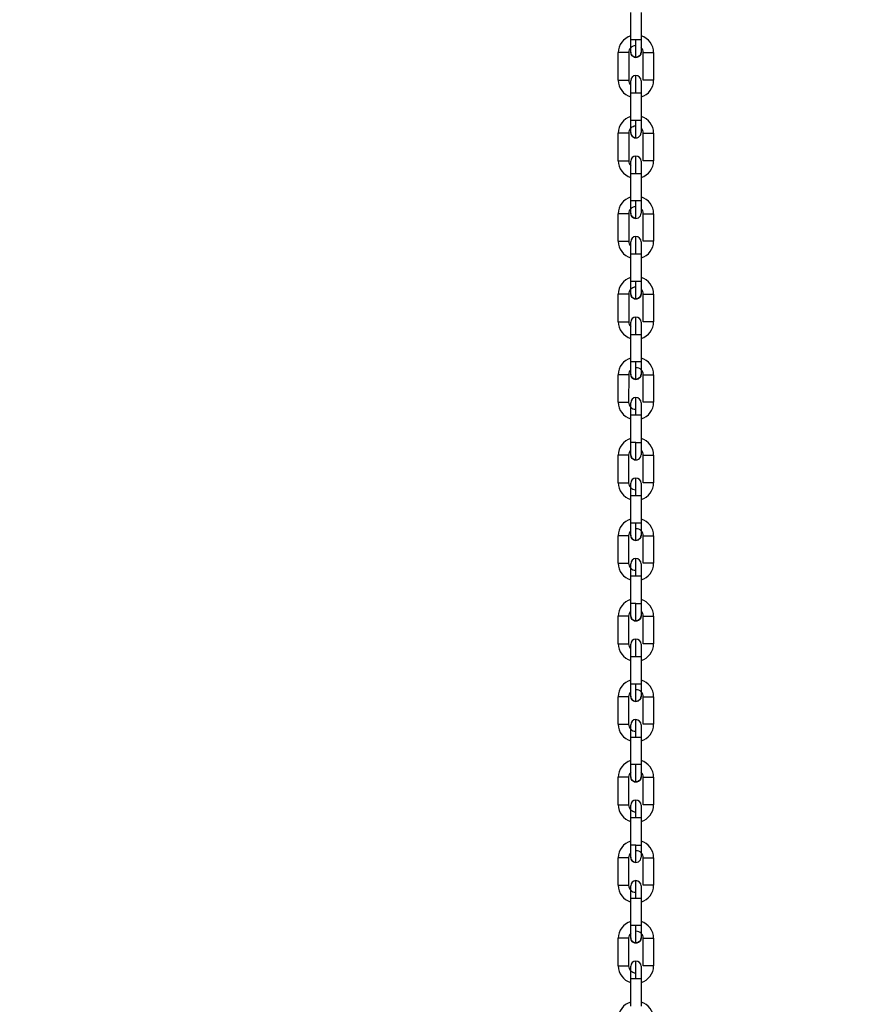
# Model space of a CAD drawing. Header units: inches. Extents: x 170 to 288, y 234 to 248.
# Tile 316 of 480: x 235.067 to 235.489, y 242.242 to 242.74. Entities that reach past the tile are written whole.
import ezdxf

# ---------------------------------------------------------------- set-up
doc = ezdxf.new("R2010")
doc.units = ezdxf.units.IN
doc.header["$LTSCALE"] = 0.25
doc.header["$MEASUREMENT"] = 0
doc.layers.add('ANNOTATIONS', color=1, linetype='Continuous')
doc.layers.add('STANDARD Z GUIDE MOTOR LH', color=7, linetype='Continuous')
doc.styles.add('ARIAL', font='arial.ttf', dxfattribs={"height": 0.09375})
doc.dimstyles.new('STANDARD$0', dxfattribs={"dimtxt": 0.09375, "dimasz": 0.09375, "dimexe": 0.03125, "dimexo": 0.046875, "dimgap": 0.09, "dimtad": 0, "dimtih": 1, "dimtoh": 1, "dimdec": 4, "dimzin": 0, "dimdsep": 46, "dimtxsty": 'ARIAL', "dimcen": 0.09, "dimadec": 0, "dimazin": 0, "dimtfac": 1, "dimtdec": 4, "dimtofl": 0, "dimtmove": 0, "dimatfit": 1, "dimfxl": 1, "dimtolj": 1, "dimtzin": 0, "dimarcsym": 0})

# ---------------------------------------------------------------- blocks, each defined once
blk = doc.blocks.new('*D42')
at = {"layer": 'ANNOTATIONS', "color": 0, "lineweight": -2, "transparency": 16777216}
for p, q in [((234.7269041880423, 244.1437778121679), (236.4418407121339, 244.1437778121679)), ((236.4105907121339, 244.0500278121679), (236.4105907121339, 242.2801168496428)), ((236.4105907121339, 240.2331944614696), (236.4105907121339, 242.0031054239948)), ((235.1331541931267, 240.1394444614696), (236.4418407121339, 240.1394444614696))]:
    blk.add_line(p, q, dxfattribs=at)
at = {"layer": 'ANNOTATIONS', "color": 0, "transparency": 16777216}
for points in [[(236.3949657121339, 244.0500278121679), (236.4262157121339, 244.0500278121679), (236.4105907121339, 244.1437778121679)], [(236.3949657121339, 240.2331944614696), (236.4262157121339, 240.2331944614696), (236.4105907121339, 240.1394444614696)]]:
    blk.add_solid(points, dxfattribs=at)
at = {"layer": 'defpoints', "color": 0, "transparency": 16777216}
for p in [(234.6800291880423, 244.1437778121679), (236.4105907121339, 244.1437778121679), (235.0862791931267, 240.1394444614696)]:
    blk.add_point(p, dxfattribs=at)
at = {"layer": 'ANNOTATIONS', "color": 0, "transparency": 16777216, "insert": (236.4105907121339, 242.1416111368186), "char_height": 0.09375, "attachment_point": 5, "style": 'ARIAL'}
blk.add_mtext('\\A1;OPENING HEIGHT', dxfattribs=at)

msp = doc.modelspace()

# ---------------------------------------------------------------- linework, layer by layer
at = {"layer": 'STANDARD Z GUIDE MOTOR LH'}
for p, q in [((235.3757973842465, 242.7293196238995), (235.3757976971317, 242.7432304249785)), ((235.3810470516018, 242.7432302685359), (235.3810467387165, 242.7293195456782)), ((235.379426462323, 242.7293196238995), (235.3757973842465, 242.7293196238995)), ((235.3694977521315, 242.7089889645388), (235.3694980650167, 242.7228996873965)), ((235.3747474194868, 242.7228996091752), (235.3747471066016, 242.7089888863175)), ((235.3820962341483, 242.7089887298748), (235.3820964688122, 242.7228994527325)), ((235.3873458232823, 242.7228993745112), (235.3873455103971, 242.7089885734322)), ((235.3757966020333, 242.6886582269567), (235.3757968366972, 242.7025689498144)), ((235.3810461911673, 242.7025688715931), (235.3810459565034, 242.6886581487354)), ((235.3794256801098, 242.6886582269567), (235.3757966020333, 242.6886582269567)), ((235.3694969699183, 242.668327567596), (235.3694972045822, 242.6822382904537)), ((235.3747465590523, 242.6822382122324), (235.3747463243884, 242.6683274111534)), ((235.3820953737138, 242.6683273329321), (235.382095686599, 242.6822380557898)), ((235.3873449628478, 242.6822379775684), (235.3873447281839, 242.6683271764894)), ((235.3757957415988, 242.647996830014), (235.375796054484, 242.6619075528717)), ((235.375796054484, 242.6619075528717), (235.3794251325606, 242.6619075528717)), ((235.3810454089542, 242.6619074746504), (235.3810450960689, 242.6479966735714)), ((235.3784203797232, 242.647996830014), (235.3757957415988, 242.647996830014)), ((235.3694961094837, 242.6276661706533), (235.369496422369, 242.6415768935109)), ((235.3747457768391, 242.6415768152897), (235.3747454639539, 242.6276660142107)), ((235.3820945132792, 242.627665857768), (235.3820948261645, 242.641576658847)), ((235.3873441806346, 242.6415765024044), (235.3873438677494, 242.6276657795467)), ((235.3757948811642, 242.6073354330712), (235.3757951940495, 242.6212461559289)), ((235.3757951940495, 242.6212461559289), (235.3794242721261, 242.6212461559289)), ((235.3810445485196, 242.6212460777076), (235.3810442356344, 242.6073352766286)), ((235.3694952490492, 242.5870046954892), (235.3694955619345, 242.6009154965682)), ((235.3747449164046, 242.6009154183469), (235.3747446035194, 242.5870046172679)), ((235.382093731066, 242.5870044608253), (235.38209396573, 242.6009152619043)), ((235.3873433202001, 242.6009151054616), (235.3873430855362, 242.5870043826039)), ((235.375794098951, 242.5666740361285), (235.375794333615, 242.5805847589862)), ((235.375794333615, 242.5805847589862), (235.3802749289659, 242.5805847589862)), ((235.3810436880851, 242.5805846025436), (235.3810434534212, 242.5666738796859)), ((235.3784187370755, 242.5666740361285), (235.375794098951, 242.5666740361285)), ((235.3694944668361, 242.5463433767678), (235.3694947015, 242.5602540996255)), ((235.3747440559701, 242.5602539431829), (235.3747438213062, 242.5463432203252)), ((235.3820928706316, 242.5463430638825), (235.3820931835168, 242.5602537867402)), ((235.3820931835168, 242.5602537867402), (235.3873425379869, 242.5602537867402)), ((235.3873425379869, 242.5602537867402), (235.3873422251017, 242.5463429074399)), ((235.3757932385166, 242.5260125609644), (235.3757935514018, 242.5399232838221)), ((235.3757935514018, 242.5399232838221), (235.381042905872, 242.5399232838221)), ((235.381042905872, 242.5399232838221), (235.3810425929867, 242.5260124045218)), ((235.3784179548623, 242.5260125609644), (235.3757932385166, 242.5260125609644)), ((235.3784179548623, 242.5260125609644), (235.3810425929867, 242.5260124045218)), ((235.3694936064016, 242.5056819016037), (235.3694939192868, 242.5195926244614)), ((235.3747432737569, 242.5195926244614), (235.3694939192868, 242.5195926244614)), ((235.3747432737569, 242.5195926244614), (235.3747429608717, 242.5056817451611)), ((235.3820920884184, 242.5056815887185), (235.3820923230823, 242.5195924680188)), ((235.3873416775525, 242.5195923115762), (235.3873413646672, 242.5056815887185)), ((235.3873413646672, 242.5056815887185), (235.3820920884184, 242.5056815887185)), ((235.3757924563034, 242.485351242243), (235.3757926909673, 242.4992619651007)), ((235.3757926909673, 242.4992619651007), (235.3794217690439, 242.4992619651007)), ((235.3810420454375, 242.4992618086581), (235.3810417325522, 242.4853510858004)), ((235.3810417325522, 242.4853510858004), (235.3784170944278, 242.4853510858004)), ((235.3694928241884, 242.4650204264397), (235.3694930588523, 242.47893130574)), ((235.3747424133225, 242.4789311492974), (235.3747421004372, 242.4650204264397)), ((235.3820912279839, 242.4650202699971), (235.3820915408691, 242.4789309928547)), ((235.3873408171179, 242.4789308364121), (235.387340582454, 242.4650201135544)), ((235.3757919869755, 242.4625027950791), (235.3757919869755, 242.4647683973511)), ((235.3757915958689, 242.444689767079), (235.3757919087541, 242.4586004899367)), ((235.3757919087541, 242.4586004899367), (235.3808414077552, 242.4586004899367)), ((235.3810411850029, 242.458600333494), (235.381040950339, 242.4446896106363)), ((235.3784162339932, 242.444689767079), (235.3757915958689, 242.444689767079)), ((235.3694919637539, 242.4243591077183), (235.3694922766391, 242.438269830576)), ((235.3747416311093, 242.4382696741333), (235.374741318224, 242.4243589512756)), ((235.3820903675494, 242.424358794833), (235.3820906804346, 242.4382695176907)), ((235.3873400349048, 242.4382695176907), (235.3873397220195, 242.424358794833)), ((235.3873397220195, 242.424358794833), (235.3820903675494, 242.424358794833)), ((235.3757907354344, 242.4040282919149), (235.3757910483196, 242.4179391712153)), ((235.378415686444, 242.4179390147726), (235.3810404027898, 242.4179390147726)), ((235.3810404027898, 242.4179390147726), (235.3810400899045, 242.4040282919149)), ((235.3810400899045, 242.4040282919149), (235.3757907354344, 242.4040282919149)), ((235.3694911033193, 242.3836976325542), (235.3694914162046, 242.3976083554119)), ((235.3747407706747, 242.3976083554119), (235.3747404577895, 242.3836976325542)), ((235.3820895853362, 242.3836974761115), (235.3820898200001, 242.3976081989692)), ((235.3873391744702, 242.3976080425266), (235.3873389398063, 242.383697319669)), ((235.3694911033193, 242.3836976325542), (235.3747404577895, 242.3836976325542)), ((235.3757899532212, 242.3633669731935), (235.3757901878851, 242.3772776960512)), ((235.3757901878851, 242.3772776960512), (235.380270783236, 242.3772776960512)), ((235.3810395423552, 242.3772775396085), (235.3810393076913, 242.3633668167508)), ((235.3784145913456, 242.3633669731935), (235.3757899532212, 242.3633669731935)), ((235.3694903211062, 242.3430363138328), (235.3694905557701, 242.3569470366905)), ((235.3747399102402, 242.3569468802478), (235.3747396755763, 242.3430361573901)), ((235.3820887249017, 242.3430360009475), (235.382089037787, 242.3569467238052)), ((235.382089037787, 242.3569467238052), (235.3873383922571, 242.3569467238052)), ((235.3873383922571, 242.3569467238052), (235.3873380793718, 242.3430358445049)), ((235.3757890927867, 242.3227054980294), (235.375789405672, 242.3366162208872)), ((235.375789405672, 242.3366162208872), (235.381038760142, 242.3366162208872)), ((235.381038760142, 242.3366162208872), (235.3810384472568, 242.3227053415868)), ((235.3784138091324, 242.3227054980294), (235.3757890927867, 242.3227054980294)), ((235.3784138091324, 242.3227054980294), (235.3810384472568, 242.3227053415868)), ((235.3694894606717, 242.3023748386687), (235.3694897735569, 242.3162855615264)), ((235.3747391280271, 242.3162855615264), (235.3694897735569, 242.3162855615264)), ((235.3747391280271, 242.3162855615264), (235.3747388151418, 242.3023746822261)), ((235.3820878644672, 242.3023745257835), (235.3820881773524, 242.3162854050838)), ((235.3873375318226, 242.3162852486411), (235.3873372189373, 242.3023745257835)), ((235.3873372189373, 242.3023745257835), (235.3820878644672, 242.3023745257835)), ((235.3757883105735, 242.282044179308), (235.3757885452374, 242.2959549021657)), ((235.3757885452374, 242.2959549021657), (235.379417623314, 242.2959549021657)), ((235.3810378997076, 242.2959547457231), (235.3810375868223, 242.2820440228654)), ((235.3810375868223, 242.2820440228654), (235.3784129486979, 242.2820440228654)), ((235.3694886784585, 242.2617133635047), (235.3694889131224, 242.275624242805)), ((235.3747382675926, 242.2756240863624), (235.3747379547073, 242.2617133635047)), ((235.382087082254, 242.261713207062), (235.3820873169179, 242.2756239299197)), ((235.3873366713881, 242.2756237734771), (235.3873364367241, 242.2617130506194)), ((235.375787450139, 242.241382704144), (235.3757877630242, 242.2552934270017)), ((235.3757877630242, 242.2552934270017), (235.3810370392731, 242.2552934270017)), ((235.3810370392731, 242.2552934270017), (235.3810368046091, 242.2413825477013))]:
    msp.add_line(p, q, dxfattribs=at)
at = {"layer": 'STANDARD Z GUIDE MOTOR LH', "flags": 128}
for points in [[(235.3757973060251, 242.7231515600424), (235.3757973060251, 242.7258929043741), (235.3757973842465, 242.7269592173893), (235.3757973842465, 242.7293196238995)], [(235.3784218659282, 242.7205268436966), (235.3784218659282, 242.7206958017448), (235.3784219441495, 242.7211961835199), (235.3784219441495, 242.7244347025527), (235.3784220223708, 242.7259547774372), (235.3784220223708, 242.7276042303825), (235.3784221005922, 242.7293196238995)], [(235.3810467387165, 242.7293195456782), (235.3802779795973, 242.7293195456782), (235.379426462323, 242.7293196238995)], [(235.3810467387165, 242.7293195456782), (235.3810467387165, 242.726959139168), (235.3810466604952, 242.7258927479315), (235.3810466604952, 242.723151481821)], [(235.3747474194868, 242.7228996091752), (235.3745476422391, 242.7228996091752), (235.3739786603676, 242.7228996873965), (235.3721227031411, 242.7228996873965), (235.3711183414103, 242.7228997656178), (235.3696978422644, 242.7228997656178), (235.3694980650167, 242.7228996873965)], [(235.3784218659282, 242.7205268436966), (235.3774175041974, 242.7207266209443), (235.376565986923, 242.7212956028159), (235.3759970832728, 242.7221471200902), (235.3757973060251, 242.7231515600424)], [(235.3810466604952, 242.723151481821), (235.3808468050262, 242.7221470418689), (235.3802778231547, 242.7212955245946), (235.3794263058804, 242.7207266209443), (235.3784218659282, 242.7205268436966)], [(235.3820964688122, 242.7228994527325), (235.3857255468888, 242.7228994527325), (235.3865770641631, 242.7228993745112), (235.3873458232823, 242.7228993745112)], [(235.3784215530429, 242.7025689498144), (235.3784215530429, 242.7042843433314), (235.3784216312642, 242.7059337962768), (235.3784216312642, 242.7087862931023), (235.3784217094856, 242.709879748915), (235.3784217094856, 242.7113614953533)], [(235.3694977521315, 242.7089889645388), (235.373126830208, 242.7089889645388), (235.3739783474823, 242.7089888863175), (235.3747471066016, 242.7089888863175)], [(235.3757968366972, 242.7025689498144), (235.3757969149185, 242.7037723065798), (235.3757969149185, 242.7069303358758), (235.3757969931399, 242.707697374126)], [(235.3757969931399, 242.7076972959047), (235.3757969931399, 242.7087368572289)], [(235.3810462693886, 242.704929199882), (235.3810461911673, 242.7037721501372), (235.3810461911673, 242.7025688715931)], [(235.38104634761, 242.7087367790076), (235.38104634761, 242.708267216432), (235.3810462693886, 242.7076972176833), (235.3810462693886, 242.7049290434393)], [(235.3873455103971, 242.7089885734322), (235.3871457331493, 242.7089886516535), (235.3857253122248, 242.7089886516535), (235.3847208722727, 242.7089887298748), (235.3820962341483, 242.7089887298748)], [(235.3757968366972, 242.7025689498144), (235.3759966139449, 242.7025690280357), (235.3774171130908, 242.7025690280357), (235.3784215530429, 242.7025689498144)], [(235.3784215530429, 242.7025689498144), (235.3802774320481, 242.7025689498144), (235.3808464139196, 242.7025688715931), (235.3810461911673, 242.7025688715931)], [(235.3757964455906, 242.6824901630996), (235.3757964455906, 242.6835297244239), (235.3757965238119, 242.6842967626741), (235.3757965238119, 242.6874549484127), (235.3757966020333, 242.6886582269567)], [(235.378421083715, 242.6798654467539), (235.378421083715, 242.6824408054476), (235.3784211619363, 242.6837732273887), (235.3784211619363, 242.6852933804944), (235.3784212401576, 242.6869428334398), (235.3784212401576, 242.6886582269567)], [(235.3810459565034, 242.6886581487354), (235.3802771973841, 242.6886581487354), (235.3794256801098, 242.6886582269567)], [(235.3810459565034, 242.6886581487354), (235.3810458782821, 242.68745479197), (235.3810458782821, 242.6852313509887), (235.3810458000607, 242.6842966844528), (235.3810458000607, 242.6824900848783)], [(235.3747465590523, 242.6822382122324), (235.3739777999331, 242.6822382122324), (235.3731263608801, 242.6822382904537), (235.3694972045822, 242.6822382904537)], [(235.378421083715, 242.6798654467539), (235.3774166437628, 242.6800652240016), (235.3765651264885, 242.6806342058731), (235.3759962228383, 242.6814857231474), (235.3757964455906, 242.6824901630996)], [(235.382095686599, 242.6822380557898), (235.3857247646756, 242.6822380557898), (235.3865762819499, 242.6822379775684), (235.3873449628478, 242.6822379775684)], [(235.3784206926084, 242.6619075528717), (235.3784207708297, 242.6636229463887), (235.3784207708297, 242.6667924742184), (235.3784208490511, 242.6681248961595), (235.3784208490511, 242.6707000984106)], [(235.3694969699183, 242.668327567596), (235.3721216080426, 242.668327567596), (235.3731260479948, 242.6683274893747), (235.3745464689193, 242.6683274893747), (235.3747463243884, 242.6683274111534)], [(235.375796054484, 242.6619075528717), (235.375796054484, 242.6642679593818), (235.3757961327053, 242.665334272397), (235.3757961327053, 242.6680754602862)], [(235.3810454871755, 242.6680753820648), (235.3810454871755, 242.6662688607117), (235.3810454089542, 242.6653341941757), (235.3810454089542, 242.6619074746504)], [(235.3873447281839, 242.6683271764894), (235.3871449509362, 242.6683271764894), (235.3865759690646, 242.6683272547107), (235.3847200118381, 242.6683272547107), (235.3837156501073, 242.6683273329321), (235.3820953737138, 242.6683273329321)], [(235.3794251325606, 242.6619075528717), (235.3802766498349, 242.6619074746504), (235.3810454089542, 242.6619074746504)], [(235.3757955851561, 242.6418287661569), (235.3757955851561, 242.6419472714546), (235.3757956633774, 242.6422982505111), (235.3757956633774, 242.6456364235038), (235.3757957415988, 242.6467934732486), (235.3757957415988, 242.647996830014)], [(235.3784202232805, 242.6392040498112), (235.3784202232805, 242.6398733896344), (235.3784203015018, 242.6406859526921), (235.3784203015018, 242.6431118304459), (235.3784203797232, 242.6446319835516), (235.3784203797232, 242.647996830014)], [(235.3810450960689, 242.6479966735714), (235.3808453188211, 242.6479967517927), (235.3794248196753, 242.6479967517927), (235.3784203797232, 242.647996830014)], [(235.3810450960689, 242.6479966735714), (235.3810450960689, 242.6467933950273), (235.3810450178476, 242.6456363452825), (235.3810450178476, 242.6428681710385), (235.3810449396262, 242.6422981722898), (235.3810449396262, 242.6418286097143)], [(235.3747457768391, 242.6415768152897), (235.3739770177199, 242.6415768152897), (235.3731255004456, 242.6415768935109), (235.369496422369, 242.6415768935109)], [(235.3784202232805, 242.6392040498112), (235.3774158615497, 242.6394038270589), (235.3765643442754, 242.6399728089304), (235.3759953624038, 242.6408243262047), (235.3757955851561, 242.6418287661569)], [(235.3820948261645, 242.641576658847), (235.3847194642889, 242.641576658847), (235.3857239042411, 242.6415765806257), (235.3871444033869, 242.6415765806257), (235.3873441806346, 242.6415765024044)], [(235.3694961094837, 242.6276661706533), (235.3711163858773, 242.6276661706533), (235.3721208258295, 242.627666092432), (235.3745456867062, 242.627666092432), (235.3747454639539, 242.6276660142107)], [(235.3757951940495, 242.6212461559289), (235.3757951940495, 242.622449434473), (235.3757952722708, 242.6236064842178), (235.3757952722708, 242.6263745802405)], [(235.3757952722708, 242.6263745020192), (235.3757953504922, 242.6269445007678), (235.3757953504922, 242.6274140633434)], [(235.3784198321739, 242.6212461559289), (235.3784199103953, 242.6229614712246), (235.3784199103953, 242.62461092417), (235.3784199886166, 242.6261310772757), (235.3784199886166, 242.6285568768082), (235.3784200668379, 242.6293694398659), (235.3784200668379, 242.6300387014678)], [(235.381044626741, 242.6269444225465), (235.381044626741, 242.6236064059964), (235.3810445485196, 242.6224493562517), (235.3810445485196, 242.6212460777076)], [(235.3810447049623, 242.6274139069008), (235.3810447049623, 242.6272954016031), (235.381044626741, 242.6269444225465)], [(235.3873438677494, 242.6276657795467), (235.3871440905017, 242.6276657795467), (235.3865751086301, 242.627665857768), (235.3837147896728, 242.627665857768), (235.3828632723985, 242.6276659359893), (235.3822943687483, 242.627665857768), (235.3820945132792, 242.627665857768)], [(235.3794242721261, 242.6212461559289), (235.3802757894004, 242.6212460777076), (235.3810445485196, 242.6212460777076)], [(235.3757948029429, 242.6011673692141), (235.3757948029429, 242.6029739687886), (235.3757948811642, 242.6039086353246), (235.3757948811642, 242.6073354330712)], [(235.37841959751, 242.6073353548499), (235.3774151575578, 242.6073354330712), (235.3757948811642, 242.6073354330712)], [(235.3784194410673, 242.5985425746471), (235.3784194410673, 242.6011180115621), (235.3784195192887, 242.6024504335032), (235.3784195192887, 242.6056200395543), (235.37841959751, 242.6073353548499)], [(235.3810442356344, 242.6073352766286), (235.3808444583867, 242.6073352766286), (235.3802754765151, 242.6073353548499), (235.37841959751, 242.6073353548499)], [(235.3810442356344, 242.6073352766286), (235.3810442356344, 242.6049748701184), (235.381044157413, 242.6039085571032), (235.381044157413, 242.6011672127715)], [(235.3747449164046, 242.6009154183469), (235.3731246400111, 242.6009154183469), (235.3721202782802, 242.6009154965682), (235.3694955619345, 242.6009154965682)], [(235.3784194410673, 242.5985425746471), (235.3774150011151, 242.5987424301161), (235.3765634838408, 242.5993114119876), (235.3759945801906, 242.600162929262), (235.3757948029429, 242.6011672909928)], [(235.381044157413, 242.6011672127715), (235.380844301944, 242.6001627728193), (235.3802753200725, 242.5993113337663), (235.3794238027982, 242.5987423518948), (235.3784194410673, 242.5985425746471)], [(235.38209396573, 242.6009152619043), (235.3837142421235, 242.6009152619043), (235.3847186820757, 242.600915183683), (235.3871435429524, 242.600915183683), (235.3873433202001, 242.6009151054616)], [(235.3694952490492, 242.5870046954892), (235.3696951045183, 242.5870047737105), (235.3702640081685, 242.5870047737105), (235.3711155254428, 242.5870046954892), (235.3739758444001, 242.5870046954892), (235.3745448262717, 242.5870046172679), (235.3747446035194, 242.5870046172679)], [(235.3757944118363, 242.58448714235), (235.3757944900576, 242.5849459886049), (235.3757944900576, 242.5867526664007)], [(235.3784190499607, 242.5805847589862), (235.3784190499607, 242.5823001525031), (235.3784191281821, 242.5839495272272), (235.3784191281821, 242.5868020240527), (235.3784192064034, 242.5878954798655), (235.3784192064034, 242.5893772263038)], [(235.3810438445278, 242.586752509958), (235.3810438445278, 242.5857130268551), (235.3810437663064, 242.5849459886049)], [(235.3873430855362, 242.5870043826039), (235.386574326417, 242.5870043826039), (235.3857228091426, 242.5870044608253), (235.382093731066, 242.5870044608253)], [(235.375794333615, 242.5805847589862), (235.3757944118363, 242.5817881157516), (235.3757944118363, 242.5840114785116), (235.3757944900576, 242.5849461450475)], [(235.3802749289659, 242.5805847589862), (235.3808439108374, 242.5805846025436), (235.3810436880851, 242.5805846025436)], [(235.3810437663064, 242.5849459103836), (235.3810437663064, 242.5817878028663), (235.3810436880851, 242.5805844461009)], [(235.3757939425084, 242.5605059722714), (235.3757939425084, 242.5615455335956), (235.3757940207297, 242.5623125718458), (235.3757940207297, 242.5654706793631), (235.375794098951, 242.5666740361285)], [(235.3784185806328, 242.5578811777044), (235.3784185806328, 242.5593631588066), (235.3784186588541, 242.560456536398), (235.3784186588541, 242.5633091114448), (235.3784187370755, 242.5649586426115), (235.3784187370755, 242.5666740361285)], [(235.3810434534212, 242.5666738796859), (235.3794231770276, 242.5666738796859), (235.3784187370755, 242.5666740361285)], [(235.3810434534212, 242.5666738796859), (235.3810433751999, 242.5654705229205), (235.3810433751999, 242.5623124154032), (235.3810432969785, 242.561545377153), (235.3810432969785, 242.5605058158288)], [(235.3747440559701, 242.5602539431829), (235.3739752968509, 242.5602539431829), (235.3731238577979, 242.5602540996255), (235.3694947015, 242.5602540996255)], [(235.3784185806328, 242.5578811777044), (235.3774141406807, 242.5580809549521), (235.3765627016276, 242.5586499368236), (235.3759937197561, 242.5595014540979), (235.3757939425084, 242.5605059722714)], [(235.3810432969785, 242.5605058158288), (235.3808435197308, 242.5595014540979), (235.3802745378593, 242.5586499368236), (235.379423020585, 242.5580809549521), (235.3784185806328, 242.5578811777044)], [(235.3694944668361, 242.5463433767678), (235.3721191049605, 242.5463433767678), (235.3731235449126, 242.5463432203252), (235.3747438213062, 242.5463432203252)], [(235.3757935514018, 242.5399232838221), (235.3757935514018, 242.5422836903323), (235.3757936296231, 242.5433500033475), (235.3757936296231, 242.5460911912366)], [(235.3784181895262, 242.5399232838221), (235.3784182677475, 242.5416386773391), (235.3784182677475, 242.5432880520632), (235.3784183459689, 242.5448082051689), (235.3784183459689, 242.5480465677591), (235.3784184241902, 242.5485468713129), (235.3784184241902, 242.548715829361)], [(235.3810429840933, 242.5460911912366), (235.3810429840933, 242.5433500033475), (235.381042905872, 242.5422835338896), (235.381042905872, 242.5399232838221)], [(235.3873422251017, 242.5463429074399), (235.387142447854, 242.5463429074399), (235.3865734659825, 242.5463430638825), (235.3820928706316, 242.5463430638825)], [(235.3757931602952, 242.5198444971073), (235.3757931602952, 242.5225858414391), (235.3757932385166, 242.5236521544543), (235.3757932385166, 242.5260125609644)], [(235.3784177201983, 242.5172198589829), (235.3784177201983, 242.5173888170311), (235.3784177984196, 242.5178891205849), (235.3784177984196, 242.5211276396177), (235.378417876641, 242.5226477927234), (235.378417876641, 242.5242971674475), (235.3784179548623, 242.5260125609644)], [(235.3810425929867, 242.5260124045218), (235.3810425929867, 242.5248092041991), (235.3810425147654, 242.5236521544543), (235.3810425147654, 242.5203139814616), (235.381042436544, 242.5199629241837), (235.381042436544, 242.5198443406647)], [(235.3784177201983, 242.5172197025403), (235.3774133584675, 242.5174196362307), (235.3765618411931, 242.5179886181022), (235.3759929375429, 242.5188401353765), (235.3757931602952, 242.5198444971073)], [(235.3820923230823, 242.5195924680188), (235.384717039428, 242.5195924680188), (235.3857214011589, 242.5195923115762), (235.3873416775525, 242.5195923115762)], [(235.378417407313, 242.4992619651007), (235.378417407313, 242.5009772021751), (235.3784174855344, 242.5026267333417), (235.3784174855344, 242.5054791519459), (235.3784175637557, 242.50657268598), (235.3784175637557, 242.5080545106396)], [(235.3694936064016, 242.5056819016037), (235.3739742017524, 242.5056819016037), (235.374543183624, 242.5056817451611), (235.3747429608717, 242.5056817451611)], [(235.3757926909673, 242.4992618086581), (235.3757927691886, 242.5004650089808), (235.3757927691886, 242.5036231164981), (235.37579284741, 242.5043903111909), (235.37579284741, 242.5054298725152)], [(235.3810421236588, 242.5016220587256), (235.3810420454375, 242.5004650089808), (235.3810420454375, 242.4992616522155)], [(235.3810422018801, 242.5054297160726), (235.3810422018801, 242.5049602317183), (235.3810421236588, 242.5043903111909), (235.3810421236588, 242.5016222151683)], [(235.3810422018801, 242.5049602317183), (235.3810421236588, 242.5043901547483)], [(235.3794217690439, 242.4992619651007), (235.3802732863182, 242.4992618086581), (235.3810420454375, 242.4992618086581)], [(235.3757922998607, 242.4791830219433), (235.3757922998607, 242.4809897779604), (235.3757923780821, 242.4819243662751), (235.3757923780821, 242.4841478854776), (235.3757924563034, 242.485351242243)], [(235.3784170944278, 242.4853510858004), (235.3774126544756, 242.485351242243), (235.3757924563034, 242.485351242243)], [(235.3784169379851, 242.4765583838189), (235.3784169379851, 242.4791337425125), (235.3784170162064, 242.4804661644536), (235.3784170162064, 242.4819863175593), (235.3784170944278, 242.4836358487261), (235.3784170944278, 242.4853510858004)], [(235.3810417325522, 242.4853510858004), (235.3810417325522, 242.4819243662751), (235.3810416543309, 242.4809896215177), (235.3810416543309, 242.4791830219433)], [(235.3747424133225, 242.4789311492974), (235.3731221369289, 242.4789311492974), (235.372117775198, 242.47893130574), (235.3694930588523, 242.47893130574)], [(235.3784169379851, 242.4765583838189), (235.377412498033, 242.4767581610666), (235.3765609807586, 242.4773271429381), (235.3759920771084, 242.4781786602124), (235.3757922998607, 242.4791830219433)], [(235.3810416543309, 242.4791830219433), (235.3808417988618, 242.4781785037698), (235.3802728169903, 242.4773271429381), (235.379421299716, 242.4767581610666), (235.3784169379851, 242.4765583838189)], [(235.3820915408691, 242.4789309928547), (235.38657213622, 242.4789309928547), (235.3871410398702, 242.4789308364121), (235.3873408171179, 242.4789308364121)], [(235.3784165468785, 242.4586004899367), (235.3784165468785, 242.4603158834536), (235.3784166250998, 242.4619652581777), (235.3784166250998, 242.4634854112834), (235.3784167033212, 242.4648178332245), (235.3784167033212, 242.4673930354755)], [(235.3694928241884, 242.4650204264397), (235.3696926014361, 242.4650205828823), (235.3702615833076, 242.4650205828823), (235.3711130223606, 242.4650204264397), (235.3747421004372, 242.4650204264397)], [(235.3757919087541, 242.4586004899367), (235.3757919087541, 242.462027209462), (235.3757919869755, 242.4629619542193)], [(235.3810413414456, 242.4647682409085), (235.3810413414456, 242.4629617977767), (235.3810412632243, 242.4620270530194), (235.3810412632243, 242.4598036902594), (235.3810411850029, 242.458600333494)], [(235.387340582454, 242.4650201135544), (235.3865718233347, 242.4650201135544), (235.3857203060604, 242.4650202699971), (235.3820912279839, 242.4650202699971)], [(235.3808414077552, 242.4586004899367), (235.3810411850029, 242.458600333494)], [(235.3757914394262, 242.4385217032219), (235.3757914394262, 242.4389911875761), (235.3757915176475, 242.4395612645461), (235.3757915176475, 242.4423293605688), (235.3757915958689, 242.4434864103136), (235.3757915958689, 242.444689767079)], [(235.3784160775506, 242.4358969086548), (235.3784160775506, 242.4373788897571), (235.3784161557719, 242.4384724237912), (235.3784161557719, 242.4398048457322), (235.3784162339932, 242.441324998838), (235.3784162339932, 242.444689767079)], [(235.381040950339, 242.4446896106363), (235.381040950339, 242.4434864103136), (235.3810408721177, 242.4423292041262), (235.3810408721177, 242.4403281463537), (235.3810407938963, 242.4395611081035), (235.3810407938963, 242.4385215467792)], [(235.3747416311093, 242.4382696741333), (235.3745417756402, 242.438269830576), (235.3694922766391, 242.438269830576)], [(235.3784160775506, 242.4358969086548), (235.3774116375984, 242.4360968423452), (235.3765601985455, 242.436665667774), (235.375991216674, 242.4375171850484), (235.3757914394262, 242.4385217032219)], [(235.3810407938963, 242.4385215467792), (235.3808410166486, 242.4375171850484), (235.3802720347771, 242.436665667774), (235.3794205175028, 242.4360966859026), (235.3784160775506, 242.4358969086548)], [(235.3820906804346, 242.4382695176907), (235.3822904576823, 242.4382696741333), (235.3828594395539, 242.4382696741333), (235.3837109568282, 242.4382695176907), (235.3873400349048, 242.4382695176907)], [(235.378415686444, 242.4179390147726), (235.3784157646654, 242.4196544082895), (235.3784157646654, 242.4213039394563), (235.3784158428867, 242.4228239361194), (235.3784158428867, 242.4252498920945), (235.378415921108, 242.4260622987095), (235.378415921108, 242.4267315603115)], [(235.3694919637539, 242.4243591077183), (235.3731210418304, 242.4243591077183), (235.3739725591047, 242.4243589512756), (235.374741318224, 242.4243589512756)], [(235.3757910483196, 242.4179391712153), (235.3757910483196, 242.419142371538), (235.3757911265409, 242.4202994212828), (235.3757911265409, 242.4236374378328), (235.3757912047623, 242.4239884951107), (235.3757912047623, 242.4241069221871)], [(235.3810404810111, 242.4241069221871), (235.3810404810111, 242.4213655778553), (235.3810404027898, 242.4202992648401), (235.3810404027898, 242.41793885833)], [(235.3757910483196, 242.4179391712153), (235.3774113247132, 242.4179391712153), (235.378415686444, 242.4179390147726)], [(235.375790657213, 242.3978602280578), (235.375790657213, 242.4006015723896), (235.3757907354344, 242.4016678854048), (235.3757907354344, 242.4040282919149)], [(235.3784152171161, 242.3952355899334), (235.3784152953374, 242.3954045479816), (235.3784152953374, 242.3978109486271), (235.3784153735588, 242.3991433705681), (235.3784153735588, 242.402312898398), (235.3784154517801, 242.4040282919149)], [(235.3810400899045, 242.4040282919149), (235.3810400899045, 242.4016678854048), (235.3810400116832, 242.4006014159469), (235.3810400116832, 242.3978602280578)], [(235.3747407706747, 242.3976083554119), (235.372116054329, 242.3976083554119), (235.3711116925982, 242.3976085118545), (235.3696911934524, 242.3976085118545), (235.3694914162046, 242.3976083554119)], [(235.3784152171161, 242.3952355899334), (235.3774108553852, 242.3954353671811), (235.376559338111, 242.3960043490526), (235.3759904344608, 242.3968558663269), (235.375790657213, 242.3978602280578)], [(235.3810400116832, 242.3978602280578), (235.3808401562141, 242.3968557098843), (235.3802711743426, 242.39600419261), (235.3794196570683, 242.3954353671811), (235.3784152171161, 242.3952355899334)], [(235.3820898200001, 242.3976081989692), (235.3857188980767, 242.3976081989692), (235.386570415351, 242.3976080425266), (235.3873391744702, 242.3976080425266)], [(235.3757901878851, 242.3772776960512), (235.3757902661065, 242.3784810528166), (235.3757902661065, 242.3807044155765), (235.3757903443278, 242.3816390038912), (235.3757903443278, 242.3834456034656)], [(235.3784149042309, 242.3772776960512), (235.3784149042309, 242.3789930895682), (235.3784149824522, 242.3806424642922), (235.3784149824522, 242.383495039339), (235.3784150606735, 242.3845884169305), (235.3784150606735, 242.3860702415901)], [(235.3810396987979, 242.383445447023), (235.3810396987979, 242.3824058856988), (235.3810396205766, 242.3816388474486), (235.3810396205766, 242.3784807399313), (235.3810395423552, 242.3772773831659)], [(235.3873389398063, 242.383697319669), (235.3857186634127, 242.383697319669), (235.3847142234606, 242.3836974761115), (235.3820895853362, 242.3836974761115)], [(235.380270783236, 242.3772776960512), (235.3808397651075, 242.3772775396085), (235.3810395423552, 242.3772775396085)], [(235.3757897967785, 242.3571989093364), (235.3757897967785, 242.3582384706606), (235.3757898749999, 242.3590055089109), (235.3757898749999, 242.3621636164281), (235.3757899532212, 242.3633669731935)], [(235.3784144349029, 242.3545741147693), (235.3784144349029, 242.3560560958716), (235.3784145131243, 242.357149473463), (235.3784145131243, 242.3600020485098), (235.3784145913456, 242.3616515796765), (235.3784145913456, 242.3633669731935)], [(235.3810393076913, 242.3633668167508), (235.3794190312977, 242.3633668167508), (235.3784145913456, 242.3633669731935)], [(235.3810393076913, 242.3633668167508), (235.38103922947, 242.3621634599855), (235.38103922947, 242.3599400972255), (235.3810391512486, 242.3590053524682), (235.3810391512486, 242.3571987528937)], [(235.3747399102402, 242.3569468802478), (235.373971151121, 242.3569468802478), (235.373119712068, 242.3569470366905), (235.3694905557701, 242.3569470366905)], [(235.3784144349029, 242.3545741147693), (235.3774099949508, 242.3547738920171), (235.3765585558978, 242.3553428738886), (235.3759895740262, 242.3561943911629), (235.3757897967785, 242.3571989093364)], [(235.3810391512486, 242.3571987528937), (235.3808393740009, 242.3561943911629), (235.3802703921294, 242.3553428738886), (235.3794188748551, 242.3547738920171), (235.3784144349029, 242.3545741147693)], [(235.3694903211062, 242.3430363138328), (235.3721149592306, 242.3430363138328), (235.3731193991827, 242.3430361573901), (235.3747396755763, 242.3430361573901)], [(235.3757894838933, 242.3400429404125), (235.3757894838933, 242.3427841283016)], [(235.3784140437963, 242.3366162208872), (235.3784141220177, 242.3383316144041), (235.3784141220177, 242.3415011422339), (235.378414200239, 242.342833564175), (235.378414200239, 242.345408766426)], [(235.3810388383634, 242.3427841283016), (235.3810388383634, 242.3400429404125)], [(235.3873380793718, 242.3430358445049), (235.3871383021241, 242.3430358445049), (235.3865693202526, 242.3430360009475), (235.3820887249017, 242.3430360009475)], [(235.375789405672, 242.3389764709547), (235.3757894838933, 242.3400427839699)], [(235.375789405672, 242.3366162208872), (235.375789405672, 242.3389766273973)], [(235.3810388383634, 242.3400427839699), (235.381038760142, 242.338976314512)], [(235.381038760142, 242.3389764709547), (235.381038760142, 242.3366162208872)], [(235.3757890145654, 242.3165374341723), (235.3757890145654, 242.3192787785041), (235.3757890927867, 242.3203450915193), (235.3757890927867, 242.3227054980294)], [(235.3784135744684, 242.3139127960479), (235.3784135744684, 242.3145820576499), (235.3784136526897, 242.3153946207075), (235.3784136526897, 242.3178205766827), (235.3784137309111, 242.3193407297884), (235.3784137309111, 242.3209901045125), (235.3784138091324, 242.3227054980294)], [(235.3810384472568, 242.3227053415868), (235.3810384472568, 242.321502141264), (235.3810383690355, 242.3203450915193), (235.3810383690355, 242.3175768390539), (235.3810382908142, 242.3170069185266), (235.3810382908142, 242.3165372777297)], [(235.3784135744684, 242.3139127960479), (235.3774092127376, 242.3141125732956), (235.3765576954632, 242.3146815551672), (235.3759887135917, 242.3155330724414), (235.3757890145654, 242.3165374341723)], [(235.3820881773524, 242.3162854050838), (235.3847128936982, 242.3162854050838), (235.385717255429, 242.3162852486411), (235.3873375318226, 242.3162852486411)], [(235.3694894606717, 242.3023748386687), (235.3745390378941, 242.3023748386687), (235.3747388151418, 242.3023746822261)], [(235.3757886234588, 242.301083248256), (235.3757887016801, 242.3016533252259), (235.3757887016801, 242.3021228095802)], [(235.3784132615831, 242.2959549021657), (235.3784132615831, 242.2993196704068), (235.3784133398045, 242.3008398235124), (235.3784133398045, 242.303265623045), (235.3784134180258, 242.3040781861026), (235.3784134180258, 242.3047474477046)], [(235.3810380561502, 242.3021226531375), (235.3810380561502, 242.3020040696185), (235.3810379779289, 242.3016531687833), (235.3810379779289, 242.2983151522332), (235.3810378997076, 242.2971581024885), (235.3810378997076, 242.2959547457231)], [(235.3757885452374, 242.2959549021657), (235.3757885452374, 242.2971581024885), (235.3757886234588, 242.2983151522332)], [(235.3757886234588, 242.2983149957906), (235.3757886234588, 242.301083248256), (235.3757887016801, 242.3016531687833)], [(235.379417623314, 242.2959549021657), (235.3802691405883, 242.2959547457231), (235.3810378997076, 242.2959547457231)], [(235.3757881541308, 242.2758759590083), (235.3757881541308, 242.2776827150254), (235.3757882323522, 242.27861730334), (235.3757882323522, 242.2808408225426), (235.3757883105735, 242.282044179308)], [(235.3784129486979, 242.2820440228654), (235.3774085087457, 242.282044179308), (235.3757883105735, 242.282044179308)], [(235.3784127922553, 242.2732513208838), (235.3784127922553, 242.2758266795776), (235.3784128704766, 242.2771591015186), (235.3784128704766, 242.280328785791), (235.3784129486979, 242.2820440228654)], [(235.3810375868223, 242.2820440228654), (235.3810375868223, 242.2796836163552), (235.381037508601, 242.27861730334), (235.381037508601, 242.2758759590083)], [(235.3747382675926, 242.2756240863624), (235.373117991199, 242.2756240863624), (235.3721136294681, 242.275624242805), (235.3694889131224, 242.275624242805)], [(235.3784127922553, 242.2732513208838), (235.3774083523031, 242.2734510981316), (235.3765568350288, 242.2740200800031), (235.3759879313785, 242.2748715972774), (235.3757881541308, 242.2758759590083)], [(235.381037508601, 242.2758759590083), (235.3808376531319, 242.2748714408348), (235.3802686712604, 242.2740200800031), (235.3794171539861, 242.2734510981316), (235.3784127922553, 242.2732513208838)], [(235.3820873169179, 242.2756239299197), (235.3871368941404, 242.2756239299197), (235.3873366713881, 242.2756237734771)], [(235.3784124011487, 242.2552934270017), (235.3784124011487, 242.2570088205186), (235.37841247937, 242.2586581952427), (235.37841247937, 242.2601783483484), (235.3784125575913, 242.2615107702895), (235.3784125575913, 242.2640859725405)], [(235.3694886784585, 242.2617133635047), (235.3696884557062, 242.2617135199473), (235.3702573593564, 242.2617135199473), (235.3711088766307, 242.2617133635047), (235.3747379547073, 242.2617133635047)], [(235.3757877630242, 242.2552934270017), (235.3757877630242, 242.258720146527), (235.3757878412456, 242.2596548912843), (235.3757878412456, 242.2614613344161)], [(235.3810371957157, 242.2614611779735), (235.3810371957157, 242.259654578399), (235.3810371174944, 242.2587199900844), (235.3810371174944, 242.2564964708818), (235.3810370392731, 242.2552931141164)], [(235.3810371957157, 242.2596547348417), (235.3810371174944, 242.2587199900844)], [(235.3873364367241, 242.2617130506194), (235.3865676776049, 242.2617130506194), (235.3857161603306, 242.261713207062), (235.382087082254, 242.261713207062)], [(235.3810371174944, 242.2564966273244), (235.3810370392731, 242.2552934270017)]]:
    msp.add_lwpolyline(points, dxfattribs=at)
at = {"layer": 'STANDARD Z GUIDE MOTOR LH'}
for centre, radius, start, end in [((235.3782907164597, 242.7228994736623), 0.00879265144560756, 106.4727034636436, 179.9985925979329), ((235.3785531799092, 242.7228995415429), 0.00879265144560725, 359.9988299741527, 73.52471910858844), ((235.3782907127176, 242.7228995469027), 0.003543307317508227, 89.99882997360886, 179.9988299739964), ((235.3785531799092, 242.7228995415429), 0.003543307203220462, 359.9988299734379, 45.27391869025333), ((235.3784219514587, 242.7231515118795), 0.002624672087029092, 179.9988299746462, 359.9988364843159), ((235.3784216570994, 242.7087368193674), 0.002624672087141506, 359.9798543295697, 179.9798341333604), ((235.3782904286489, 242.7089887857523), 0.008792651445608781, 179.9988299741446, 253.5247190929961), ((235.3782904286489, 242.7089887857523), 0.003543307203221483, 179.9988299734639, 225.2739186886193), ((235.3785528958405, 242.7089887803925), 0.008792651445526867, 286.4729408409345, 359.9988299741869), ((235.3782898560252, 242.6822380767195), 0.00879265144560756, 106.4727034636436, 179.9985925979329), ((235.3785523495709, 242.6822381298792), 0.008792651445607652, 359.9988299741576, 73.52471910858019), ((235.3782898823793, 242.6822381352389), 0.003543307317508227, 89.99882997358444, 179.9988299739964), ((235.3784211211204, 242.6824901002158), 0.002624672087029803, 179.9988299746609, 359.9994094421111), ((235.3785523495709, 242.6822381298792), 0.003543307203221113, 359.9988299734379, 45.27391868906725), ((235.3784208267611, 242.6680754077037), 0.002624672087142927, 359.9798543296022, 179.9798341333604), ((235.3782895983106, 242.6683273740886), 0.008792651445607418, 179.9988299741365, 253.5247190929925), ((235.3782895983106, 242.6683273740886), 0.00354330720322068, 179.9988299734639, 225.2740715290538), ((235.3785520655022, 242.6683273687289), 0.00879265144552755, 286.4729408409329, 359.998829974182), ((235.378289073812, 242.6415766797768), 0.00879265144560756, 106.4727034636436, 179.9985925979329), ((235.3785515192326, 242.6415767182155), 0.008792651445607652, 359.9988299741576, 73.52471910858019), ((235.3782890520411, 242.6415767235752), 0.003543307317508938, 89.99882997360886, 179.9988299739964), ((235.3784202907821, 242.641828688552), 0.002624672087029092, 179.9988299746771, 359.9994094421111), ((235.3785515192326, 242.6415767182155), 0.003543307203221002, 359.9988299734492, 45.27391869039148), ((235.3782887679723, 242.6276659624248), 0.0087926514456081, 179.9988299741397, 253.5247190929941), ((235.3782887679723, 242.6276659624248), 0.003543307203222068, 179.9988299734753, 225.2739186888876), ((235.3784199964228, 242.6274139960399), 0.002624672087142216, 359.979854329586, 179.9798341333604), ((235.3785512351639, 242.6276659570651), 0.00879265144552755, 286.4729408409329, 359.998829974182), ((235.3782882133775, 242.600915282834), 0.00879265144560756, 106.4727034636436, 179.9985925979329), ((235.3785506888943, 242.6009153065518), 0.008792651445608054, 359.9988299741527, 73.52471910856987), ((235.3782882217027, 242.6009153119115), 0.003543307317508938, 89.99882997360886, 179.9988299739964), ((235.3784194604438, 242.6011672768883), 0.002624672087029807, 179.9988299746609, 359.9988364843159), ((235.3785506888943, 242.6009153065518), 0.003543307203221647, 359.9988299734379, 45.27391868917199), ((235.378287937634, 242.5870045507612), 0.00879265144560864, 179.9988299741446, 253.5247191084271), ((235.378287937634, 242.5870045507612), 0.003543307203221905, 179.9988299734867, 225.2739186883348), ((235.3784191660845, 242.5867525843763), 0.002624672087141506, 359.979854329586, 179.9798341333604), ((235.3785504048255, 242.5870045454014), 0.008792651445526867, 286.4729408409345, 359.9988299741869), ((235.378287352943, 242.5602538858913), 0.00879265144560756, 106.4727034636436, 179.9985925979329), ((235.378549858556, 242.560253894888), 0.008792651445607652, 359.9988299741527, 73.52471910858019), ((235.3782873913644, 242.5602539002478), 0.003543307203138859, 134.7237412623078, 179.998829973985), ((235.378549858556, 242.560253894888), 0.003543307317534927, 359.9988299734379, 89.99882997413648), ((235.3784186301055, 242.5605058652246), 0.002624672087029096, 179.9988299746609, 359.9988364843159), ((235.3782871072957, 242.5463431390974), 0.008792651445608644, 179.9988299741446, 253.5247191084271), ((235.3782871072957, 242.5463431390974), 0.003543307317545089, 179.9988299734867, 269.9988299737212), ((235.3784183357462, 242.5460911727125), 0.002624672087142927, 359.9798543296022, 179.9798341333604), ((235.3785495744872, 242.5463431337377), 0.008792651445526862, 286.4729408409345, 359.9988299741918), ((235.3782865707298, 242.5195924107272), 0.00879265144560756, 106.4727034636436, 179.9985925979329), ((235.3785490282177, 242.5195924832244), 0.008792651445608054, 359.9988299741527, 73.52471910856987), ((235.3782865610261, 242.5195924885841), 0.003543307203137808, 134.7237412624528, 179.9988299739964), ((235.3785490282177, 242.5195924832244), 0.003543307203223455, 359.9988299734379, 45.27422751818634), ((235.3784177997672, 242.5198444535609), 0.002624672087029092, 179.9988299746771, 359.9994094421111), ((235.3784175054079, 242.5054297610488), 0.002624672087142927, 359.979854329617, 179.9798341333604), ((235.3782862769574, 242.5056817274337), 0.008792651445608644, 179.9988299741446, 253.5247191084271), ((235.3782862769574, 242.5056817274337), 0.003543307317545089, 179.9988299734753, 269.9988299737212), ((235.378548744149, 242.505681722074), 0.008792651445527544, 286.4729408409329, 359.9988299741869), ((235.3782857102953, 242.4789310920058), 0.00879265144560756, 106.4727034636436, 179.9985925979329), ((235.3785481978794, 242.4789310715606), 0.008792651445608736, 359.9988299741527, 73.52471910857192), ((235.3782857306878, 242.4789310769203), 0.003543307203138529, 134.7237412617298, 179.9988299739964), ((235.3785481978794, 242.4789310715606), 0.003543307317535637, 359.9988299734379, 89.99882997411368), ((235.3784169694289, 242.4791830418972), 0.002624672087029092, 179.9988299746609, 359.9988364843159), ((235.3784166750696, 242.4647683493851), 0.002624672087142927, 359.9798543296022, 179.9798341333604), ((235.3782854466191, 242.4650203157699), 0.008792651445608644, 179.9988299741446, 253.5247191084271), ((235.3782854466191, 242.4650203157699), 0.003543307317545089, 179.9988299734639, 269.9988299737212), ((235.3785479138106, 242.4650203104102), 0.008792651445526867, 286.4729408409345, 359.9988299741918), ((235.3782849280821, 242.4382696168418), 0.00879265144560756, 106.4727034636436, 179.9985925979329), ((235.3785473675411, 242.4382696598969), 0.00879265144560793, 359.9988299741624, 73.52471910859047), ((235.379734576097, 242.5450850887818), 0.1004039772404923, 269.2476631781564, 270.7455067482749), ((235.3782849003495, 242.4382696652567), 0.003543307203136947, 134.724008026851, 179.9988299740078), ((235.3784161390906, 242.4385216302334), 0.002624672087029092, 179.9988299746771, 359.9988364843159), ((235.3785473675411, 242.4382696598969), 0.003543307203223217, 359.9988299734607, 45.27433443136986), ((235.3784158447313, 242.4241069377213), 0.002624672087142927, 359.9798543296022, 179.9798341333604), ((235.3782846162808, 242.4243589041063), 0.008792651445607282, 179.9988299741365, 253.5247191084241), ((235.3782846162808, 242.4243589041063), 0.003543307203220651, 179.9988299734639, 225.2737645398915), ((235.3785470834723, 242.4243588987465), 0.008792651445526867, 286.4729408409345, 359.9988299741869), ((235.3782840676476, 242.3976081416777), 0.00879265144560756, 106.4727034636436, 179.9985925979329), ((235.3785465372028, 242.3976082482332), 0.008792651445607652, 359.9988299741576, 73.52471910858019), ((235.3782840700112, 242.3976082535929), 0.003543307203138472, 134.7237412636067, 179.9988299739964), ((235.3784153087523, 242.3978602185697), 0.002624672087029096, 179.9988299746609, 359.9988364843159), ((235.3785465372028, 242.3976082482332), 0.003543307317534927, 359.9988299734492, 89.99882997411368), ((235.3782837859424, 242.3836974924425), 0.008792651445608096, 179.9988299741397, 253.5247190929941), ((235.3782837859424, 242.3836974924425), 0.003543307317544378, 179.9988299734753, 269.9988299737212), ((235.378415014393, 242.3834455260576), 0.002624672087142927, 359.979854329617, 179.9798341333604), ((235.378546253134, 242.3836974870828), 0.00879265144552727, 286.4729408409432, 359.998829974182), ((235.3782832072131, 242.3569468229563), 0.00879265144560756, 106.4727034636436, 179.9985925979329), ((235.3785457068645, 242.3569468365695), 0.00879265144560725, 359.9988299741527, 73.52471910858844), ((235.3782832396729, 242.3569468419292), 0.003543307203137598, 134.723741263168, 179.9988299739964), ((235.378414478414, 242.357198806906), 0.002624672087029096, 179.9988299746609, 359.9988364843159), ((235.3785457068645, 242.3569468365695), 0.00354330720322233, 359.9988299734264, 45.27410925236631), ((235.3782829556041, 242.3430360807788), 0.008792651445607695, 179.9988299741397, 253.5247190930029), ((235.3782829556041, 242.3430360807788), 0.003543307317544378, 179.9988299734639, 269.9988299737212), ((235.3784141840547, 242.3427841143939), 0.002624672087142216, 359.979854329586, 179.9798341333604), ((235.3785454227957, 242.3430360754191), 0.00879265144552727, 286.4729408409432, 359.9988299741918), ((235.378282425, 242.3162853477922), 0.00879265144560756, 106.4727034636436, 179.9985925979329), ((235.3785448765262, 242.3162854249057), 0.00879265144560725, 359.9988299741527, 73.52471910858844), ((235.3782824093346, 242.3162854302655), 0.003543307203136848, 134.7237412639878, 179.998829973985), ((235.3785448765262, 242.3162854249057), 0.003543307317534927, 359.9988299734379, 89.99882997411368), ((235.3784136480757, 242.3165373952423), 0.002624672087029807, 179.9988299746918, 359.9994094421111), ((235.3782821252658, 242.3023746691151), 0.008792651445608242, 179.9988299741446, 253.5247191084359), ((235.3782821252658, 242.3023746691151), 0.003543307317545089, 179.9988299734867, 269.9988299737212), ((235.3784133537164, 242.3021227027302), 0.002624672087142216, 359.979854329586, 179.9798341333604), ((235.3785445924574, 242.3023746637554), 0.008792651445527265, 286.4729408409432, 359.9988299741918), ((235.3782815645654, 242.2756240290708), 0.00879265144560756, 106.4727034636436, 179.9985925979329), ((235.3785440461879, 242.275624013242), 0.00879265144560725, 359.9988299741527, 73.52471910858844), ((235.3782815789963, 242.2756240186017), 0.003543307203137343, 134.7237412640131, 179.9988299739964), ((235.3785440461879, 242.275624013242), 0.003543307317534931, 359.9988299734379, 89.99882997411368), ((235.3784128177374, 242.2758759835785), 0.002624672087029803, 179.9988299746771, 359.9988364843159), ((235.378412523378, 242.2614612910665), 0.002624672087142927, 359.9798543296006, 179.9798341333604), ((235.3782812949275, 242.2617132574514), 0.008792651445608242, 179.9988299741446, 253.5247191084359), ((235.3782812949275, 242.2617132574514), 0.003543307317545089, 179.9988299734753, 269.9988299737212), ((235.3785437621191, 242.2617132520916), 0.008792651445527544, 286.4729408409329, 359.9988299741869), ((235.3782807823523, 242.2349625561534), 0.00879265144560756, 106.4727034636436, 179.9985925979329), ((235.3785432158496, 242.2349626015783), 0.00879265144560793, 359.9988299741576, 73.52471910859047)]:
    msp.add_arc(centre, radius, start, end, dxfattribs=at)

# ---------------------------------------------------------------- dimensions: what is measured, and where the dimension line sits
at = {"layer": 'ANNOTATIONS'}
dim = msp.add_linear_dim(base=(236.4105907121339, 244.1437778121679), p1=(235.0862791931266, 240.1394444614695), p2=(234.6800291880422, 244.1437778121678), angle=90, text='OPENING HEIGHT', dimstyle='STANDARD$0', dxfattribs=at)
dim.commit()
dim.dimension.update_dxf_attribs({"geometry": '*D42', "text_midpoint": (236.4105907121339, 242.1416111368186)})

doc.saveas('drawing.dxf')
